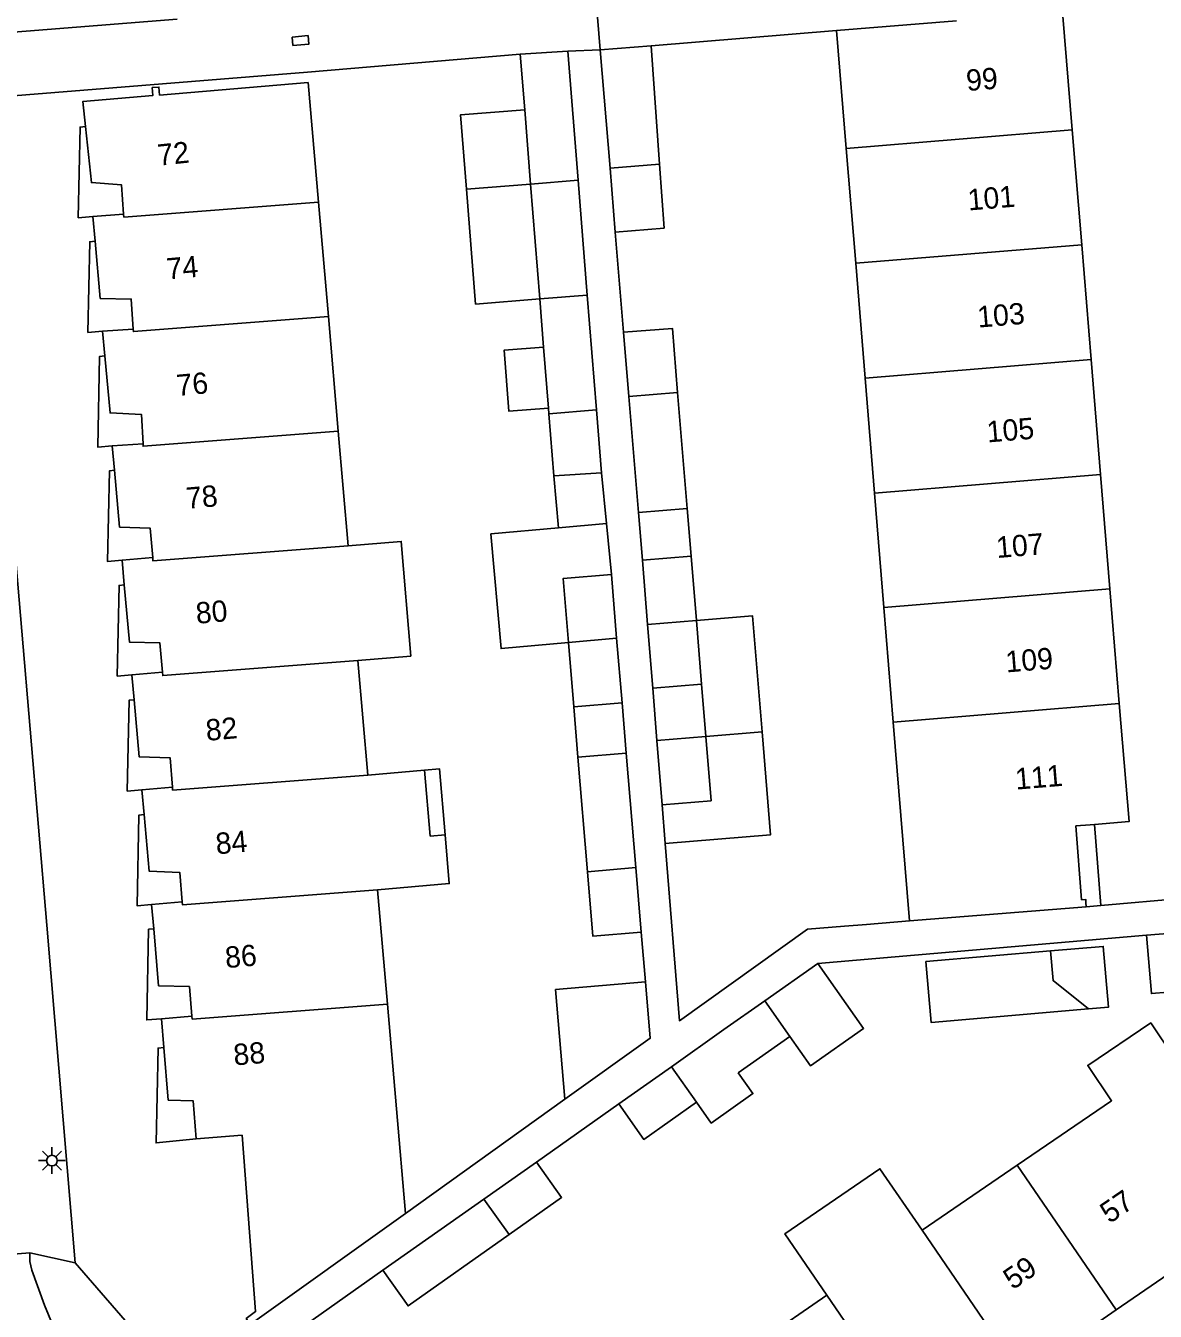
# Model space of a CAD drawing. Extents: x 125000 to 129004, y 397500 to 399008.
# Drawn here: x 127334.5 to 127387.5, y 398697.1 to 398757.4 of the extents above; entities that cross this region are included whole.
import ezdxf

# ---------------------------------------------------------------- set-up
doc = ezdxf.new("R2010")
doc.units = 0
for name, color, linetype in [('gg-afsc-erfafscheiding', 7, 'Continuous'), ('gg-afsc-muur', 7, 'Continuous'), ('gg-anno-huisnummerreeks BGT', 7, 'Continuous'), ('gg-bbg-bijgebouw', 7, 'Continuous'), ('gg-bbg-gedigitaliseerde bebouwing', 7, 'Continuous'), ('gg-bbg-gedigitaliseerde bijgebouw', 7, 'Continuous'), ('gg-bbg-hoofdgebouw', 7, 'Continuous'), ('gg-bbg-luifel en loopbrug', 7, 'Continuous'), ('gg-bbg-tussenscheiding', 7, 'Continuous'), ('gg-knt-verharding', 7, 'Continuous'), ('gt-grn-weggrens', 7, 'Continuous'), ('gt-symb-kolk center center', 7, 'Continuous'), ('gt-symb-lichtmast', 7, 'Continuous')]:
    doc.layers.add(name, color=color, linetype=linetype)

# ---------------------------------------------------------------- blocks, each defined once
blk = doc.blocks.new('gt0-KOLKCC')
at = {"layer": 'gt-symb-kolk center center'}
blk.add_lwpolyline([(-0.375, 0.2), (0.375, 0.2), (0.375, -0.2), (-0.375, -0.2)], close=True, dxfattribs=at)
blk = doc.blocks.new('gt0-LMAST')
at = {"layer": 'gt-symb-lichtmast'}
for p, q in [((-0.005, 0.246), (-0.005, 0.621)), ((-0.182, 0.173), (-0.447, 0.438)), ((0.172, 0.173), (0.437, 0.438)), ((-0.255, -0.004), (-0.63, -0.004)), ((-0.182, -0.181), (-0.447, -0.446)), ((-0.005, -0.254), (-0.005, -0.629)), ((0.437, -0.446), (0.172, -0.181)), ((0.245, -0.004), (0.62, -0.004))]:
    blk.add_line(p, q, dxfattribs=at)
blk.add_circle((-0.005, -0.004), 0.25, dxfattribs=at)

msp = doc.modelspace()

# ---------------------------------------------------------------- linework, layer by layer
at = {"layer": 'gg-afsc-erfafscheiding'}
for p, q in [((127347.703, 398755.248), (127357.695, 398756.092)), ((127362.157, 398747.728), (127362.547, 398743.029)), ((127363.575, 398712.534), (127363.376, 398714.875)), ((127371.659, 398713.401), (127387.093, 398714.724)), ((127352.303, 398701.669), (127359.794, 398707.027)), ((127358.457, 398704.078), (127362.32, 398706.808))]:
    msp.add_line(p, q, dxfattribs=at)
msp.add_lwpolyline([(127364.5, 398719.03), (127365.168, 398710.708), (127371.186, 398715.013)], dxfattribs=at)
at = {"layer": 'gg-afsc-muur'}
for p, q in [((127372.546, 398757.192), (127363.841, 398756.484)), ((127375.97, 398715.398), (127373.947, 398715.235)), ((127372.92, 398715.152), (127371.186, 398715.013)), ((127351.247, 398698.998), (127342.479, 398692.82))]:
    msp.add_line(p, q, dxfattribs=at)
at = {"layer": 'gg-bbg-bijgebouw'}
for p, q in [((127357.695, 398756.092), (127359.922, 398756.234)), ((127359.922, 398756.234), (127360.405, 398750.175)), ((127361.447, 398756.297), (127363.841, 398756.484)), ((127361.908, 398750.735), (127361.447, 398756.297)), ((127364.235, 398750.93), (127363.841, 398756.484)), ((127357.904, 398753.476), (127357.695, 398756.092)), ((127358.182, 398749.987), (127357.904, 398753.476)), ((127364.448, 398747.917), (127364.235, 398750.93)), ((127361.908, 398750.735), (127362.157, 398747.728)), ((127358.612, 398744.595), (127358.182, 398749.987)), ((127360.405, 398750.175), (127360.836, 398744.781)), ((127364.448, 398747.917), (127362.157, 398747.728)), ((127360.836, 398744.781), (127361.266, 398739.387)), ((127358.792, 398742.339), (127358.612, 398744.595)), ((127362.792, 398740.019), (127362.547, 398743.029)), ((127363.243, 398734.576), (127362.792, 398740.019)), ((127365.081, 398740.205), (127365.528, 398734.763)), ((127359.042, 398739.203), (127359.021, 398739.471)), ((127361.266, 398739.387), (127361.501, 398736.437)), ((127359.274, 398736.295), (127359.042, 398739.203)), ((127361.501, 398736.437), (127359.274, 398736.295)), ((127365.528, 398734.763), (127363.243, 398734.576)), ((127363.433, 398732.335), (127365.712, 398732.526)), ((127363.675, 398729.315), (127363.433, 398732.335)), ((127365.712, 398732.526), (127365.96, 398729.506)), ((127364.354, 398720.854), (127364.113, 398723.863)), ((127371.659, 398713.401), (127369.171, 398711.646)), ((127367.258, 398710.293), (127369.171, 398711.646)), ((127367.258, 398710.293), (127364.791, 398708.552)), ((127367.928, 398708.27), (127370.345, 398709.977)), ((127364.791, 398708.552), (127362.32, 398706.808)), ((127358.457, 398704.078), (127355.988, 398702.338))]:
    msp.add_line(p, q, dxfattribs=at)
for points in [[(127362.547, 398743.029), (127364.834, 398743.215), (127365.081, 398740.205)], [(127366.408, 398724.051), (127366.655, 398721.041), (127364.354, 398720.854)], [(127362.32, 398706.808), (127363.495, 398705.14), (127365.967, 398706.886)], [(127357.166, 398700.671), (127359.633, 398702.413), (127358.457, 398704.078)]]:
    msp.add_lwpolyline(points, dxfattribs=at)
at = {"layer": 'gg-bbg-gedigitaliseerde bebouwing'}
for p, q in [((127347.745, 398754.75), (127348.226, 398749.145)), ((127348.226, 398749.145), (127348.688, 398743.764)), ((127348.688, 398743.764), (127349.15, 398738.384)), ((127349.15, 398738.384), (127349.612, 398733.004)), ((127350.074, 398727.624), (127350.533, 398722.243)), ((127353.204, 398722.47), (127350.533, 398722.243)), ((127350.991, 398716.863), (127351.459, 398711.493)), ((127351.459, 398711.493), (127352.303, 398701.669))]:
    msp.add_line(p, q, dxfattribs=at)
for points in [[(127350.074, 398727.624), (127352.556, 398727.829), (127352.111, 398733.21), (127349.612, 398733.004)], [(127354.165, 398719.442), (127353.467, 398719.382), (127353.204, 398722.47)], [(127350.991, 398716.863), (127354.36, 398717.15), (127354.165, 398719.442)], [(127372.09, 398697.82), (127370.115, 398700.71), (127374.581, 398703.762), (127376.556, 398700.872)]]:
    msp.add_lwpolyline(points, dxfattribs=at)
at = {"layer": 'gg-bbg-gedigitaliseerde bijgebouw'}
for p, q in [((127362.219, 398728.677), (127361.97, 398731.658)), ((127363.675, 398729.315), (127363.915, 398726.325)), ((127365.96, 398729.506), (127366.206, 398726.513)), ((127362.473, 398725.641), (127362.219, 398728.677)), ((127359.951, 398728.462), (127360.202, 398725.452)), ((127363.915, 398726.325), (127366.206, 398726.513)), ((127360.202, 398725.452), (127362.473, 398725.641)), ((127364.113, 398723.863), (127366.408, 398724.051)), ((127360.39, 398723.082), (127362.669, 398723.276)), ((127360.849, 398717.694), (127360.39, 398723.082)), ((127363.119, 398717.909), (127362.669, 398723.276)), ((127363.376, 398714.875), (127363.119, 398717.909)), ((127351.247, 398698.998), (127355.988, 398702.338))]:
    msp.add_line(p, q, dxfattribs=at)
for points in [[(127358.792, 398742.339), (127356.932, 398742.19), (127357.161, 398739.323), (127359.021, 398739.471)], [(127361.97, 398731.658), (127359.701, 398731.467), (127359.951, 398728.462)], [(127360.849, 398717.694), (127361.1, 398714.685), (127363.376, 398714.875)], [(127384.37, 398711.267), (127385.304, 398711.347), (127385.06, 398714.199), (127382.59, 398713.987)], [(127382.59, 398713.987), (127382.709, 398712.593), (127384.37, 398711.267)], [(127371.659, 398713.401), (127373.812, 398710.351), (127371.322, 398708.593), (127370.345, 398709.977)], [(127365.967, 398706.886), (127366.659, 398705.906), (127368.62, 398707.29), (127367.928, 398708.27)], [(127357.166, 398700.671), (127352.427, 398697.326), (127351.247, 398698.998)]]:
    msp.add_lwpolyline(points, dxfattribs=at)
at = {"layer": 'gg-bbg-hoofdgebouw'}
for p, q in [((127383.609, 398752.531), (127383.155, 398758.063)), ((127372.546, 398757.192), (127378.172, 398757.654)), ((127372.999, 398751.661), (127372.546, 398757.192)), ((127384.051, 398747.139), (127383.609, 398752.531)), ((127373.441, 398746.269), (127372.999, 398751.661)), ((127337.627, 398748.464), (127339.076, 398748.571)), ((127337.733, 398747.309), (127337.627, 398748.464)), ((127384.493, 398741.747), (127384.051, 398747.139)), ((127373.883, 398740.877), (127373.441, 398746.269)), ((127338.087, 398743.083), (127339.529, 398743.184)), ((127338.192, 398741.926), (127338.087, 398743.083)), ((127384.935, 398736.355), (127384.493, 398741.747)), ((127374.324, 398735.485), (127373.883, 398740.877)), ((127338.544, 398737.7), (127339.984, 398737.794)), ((127338.647, 398736.55), (127338.544, 398737.7)), ((127385.376, 398730.981), (127384.935, 398736.355)), ((127374.764, 398730.113), (127374.324, 398735.485)), ((127339.005, 398732.325), (127340.439, 398732.452)), ((127339.107, 398731.172), (127339.005, 398732.325)), ((127385.817, 398725.6), (127385.376, 398730.981)), ((127375.205, 398724.731), (127374.764, 398730.113)), ((127339.462, 398726.946), (127340.896, 398727.073)), ((127339.565, 398725.778), (127339.462, 398726.946)), ((127375.658, 398719.205), (127375.205, 398724.731)), ((127339.929, 398721.553), (127341.363, 398721.681)), ((127340.033, 398720.393), (127339.929, 398721.553)), ((127383.77, 398719.857), (127384.448, 398719.911)), ((127384.448, 398719.911), (127384.647, 398719.927)), ((127375.658, 398719.205), (127375.97, 398715.398)), ((127340.39, 398716.168), (127341.825, 398716.289)), ((127340.486, 398715.03), (127340.39, 398716.168)), ((127375.97, 398715.398), (127384.265, 398716.065)), ((127384.249, 398716.264), (127384.265, 398716.065)), ((127387.093, 398714.724), (127389.843, 398714.956)), ((127340.849, 398710.805), (127342.284, 398710.927)), ((127340.963, 398709.458), (127340.849, 398710.805)), ((127344.636, 398705.332), (127342.484, 398705.159)), ((127381.023, 398703.926), (127376.556, 398700.872)), ((127345.011, 398696.453), (127352.303, 398701.669)), ((127372.09, 398697.82), (127367.64, 398694.778)), ((127385.675, 398697.14), (127381.211, 398694.086))]:
    msp.add_line(p, q, dxfattribs=at)
for points in [[(127337.284, 398752.691), (127337.161, 398753.866), (127340.441, 398754.14), (127340.416, 398754.515), (127340.732, 398754.541), (127340.763, 398754.167), (127347.745, 398754.75)], [(127339.076, 398748.571), (127338.974, 398749.957), (127337.559, 398750.057), (127337.284, 398752.691)], [(127339.529, 398743.184), (127339.43, 398744.586), (127337.979, 398744.618), (127337.733, 398747.309)], [(127339.984, 398737.794), (127339.911, 398739.174), (127338.436, 398739.243), (127338.192, 398741.926)], [(127340.439, 398732.452), (127340.316, 398733.837), (127338.886, 398733.885), (127338.647, 398736.55)], [(127340.896, 398727.073), (127340.776, 398728.449), (127339.346, 398728.485), (127339.107, 398731.172)], [(127341.363, 398721.681), (127341.257, 398723.06), (127339.802, 398723.107), (127339.565, 398725.778)], [(127384.647, 398719.927), (127386.272, 398720.058), (127385.817, 398725.6)], [(127341.825, 398716.289), (127341.708, 398717.674), (127340.271, 398717.733), (127340.033, 398720.393)], [(127383.77, 398719.857), (127384.049, 398716.388), (127384.238, 398716.403), (127384.249, 398716.264)], [(127342.284, 398710.927), (127342.166, 398712.312), (127340.713, 398712.352), (127340.486, 398715.03)], [(127389.632, 398712.176), (127387.323, 398711.985), (127387.093, 398714.724)], [(127389.517, 398707.3), (127387.294, 398710.61), (127384.337, 398708.612), (127385.456, 398706.956), (127381.023, 398703.926)], [(127342.484, 398705.159), (127342.341, 398706.943), (127341.173, 398706.989), (127340.963, 398709.458)], [(127344.636, 398705.332), (127345.271, 398697.059), (127344.831, 398696.726), (127345.011, 398696.453)], [(127390.682, 398705.091), (127388.201, 398703.391), (127390.307, 398700.309), (127385.675, 398697.14)]]:
    msp.add_lwpolyline(points, dxfattribs=at)
at = {"layer": 'gg-bbg-luifel en loopbrug'}
for p, q in [((127358.182, 398749.987), (127355.165, 398749.746)), ((127361.501, 398736.437), (127361.736, 398734.048)), ((127359.274, 398736.295), (127359.49, 398733.849)), ((127363.243, 398734.576), (127363.433, 398732.335)), ((127365.528, 398734.763), (127365.712, 398732.526)), ((127361.736, 398734.048), (127359.49, 398733.849)), ((127361.736, 398734.048), (127361.97, 398731.658)), ((127363.915, 398726.325), (127364.113, 398723.863)), ((127366.206, 398726.513), (127366.408, 398724.051)), ((127360.202, 398725.452), (127360.39, 398723.082)), ((127362.473, 398725.641), (127362.669, 398723.276)), ((127366.408, 398724.051), (127369.043, 398724.268)), ((127364.354, 398720.854), (127364.5, 398719.03))]:
    msp.add_line(p, q, dxfattribs=at)
for points in [[(127355.165, 398749.746), (127354.887, 398753.235), (127357.904, 398753.476)], [(127337.627, 398748.464), (127336.941, 398748.405), (127337.027, 398752.664), (127337.284, 398752.691)], [(127355.165, 398749.746), (127355.596, 398744.354), (127358.612, 398744.595)], [(127338.087, 398743.083), (127337.401, 398743.024), (127337.487, 398747.283), (127337.733, 398747.309)], [(127338.544, 398737.7), (127337.858, 398737.641), (127337.944, 398741.9), (127338.192, 398741.926)], [(127339.005, 398732.325), (127338.319, 398732.266), (127338.405, 398736.525), (127338.647, 398736.55)], [(127359.49, 398733.849), (127356.316, 398733.568), (127356.792, 398728.183), (127359.951, 398728.462)], [(127339.462, 398726.946), (127338.776, 398726.887), (127338.862, 398731.146), (127339.107, 398731.172)], [(127365.96, 398729.506), (127368.594, 398729.723), (127369.043, 398724.268)], [(127339.929, 398721.553), (127339.243, 398721.494), (127339.329, 398725.753), (127339.565, 398725.778)], [(127369.043, 398724.268), (127369.441, 398719.437), (127364.5, 398719.03)], [(127353.204, 398722.47), (127353.903, 398722.529), (127354.165, 398719.442)], [(127340.39, 398716.168), (127339.704, 398716.109), (127339.79, 398720.368), (127340.033, 398720.393)], [(127340.849, 398710.805), (127340.163, 398710.746), (127340.249, 398715.005), (127340.486, 398715.03)], [(127382.59, 398713.987), (127376.739, 398713.485), (127376.983, 398710.634), (127384.37, 398711.267)], [(127363.575, 398712.534), (127359.352, 398712.171), (127359.794, 398707.027)], [(127359.794, 398707.027), (127363.799, 398709.892), (127363.575, 398712.534)], [(127342.484, 398705.159), (127340.6, 398704.976), (127340.69, 398709.43), (127340.963, 398709.458)]]:
    msp.add_lwpolyline(points, dxfattribs=at)
at = {"layer": 'gg-bbg-tussenscheiding'}
for p, q in [((127372.999, 398751.661), (127383.609, 398752.531)), ((127364.235, 398750.93), (127361.908, 398750.735)), ((127360.405, 398750.175), (127358.182, 398749.987)), ((127373.441, 398746.269), (127384.051, 398747.139)), ((127360.836, 398744.781), (127358.612, 398744.595)), ((127359.021, 398739.471), (127358.792, 398742.339)), ((127373.883, 398740.877), (127384.493, 398741.747)), ((127365.081, 398740.205), (127362.792, 398740.019)), ((127361.266, 398739.387), (127359.042, 398739.203)), ((127374.324, 398735.485), (127384.935, 398736.355)), ((127374.764, 398730.113), (127385.376, 398730.981)), ((127365.96, 398729.506), (127363.675, 398729.315)), ((127359.951, 398728.462), (127362.219, 398728.677)), ((127375.205, 398724.731), (127385.817, 398725.6)), ((127363.119, 398717.909), (127360.849, 398717.694)), ((127369.171, 398711.646), (127370.345, 398709.977)), ((127365.967, 398706.886), (127364.791, 398708.552)), ((127381.023, 398703.926), (127385.675, 398697.14)), ((127357.166, 398700.671), (127355.988, 398702.338)), ((127381.211, 398694.086), (127376.556, 398700.872)), ((127372.09, 398697.82), (127376.746, 398691.032))]:
    msp.add_line(p, q, dxfattribs=at)
for points in [[(127339.076, 398748.571), (127339.086, 398748.441), (127348.226, 398749.145)], [(127339.529, 398743.184), (127339.538, 398743.06), (127348.688, 398743.764)], [(127339.984, 398737.794), (127339.99, 398737.679), (127349.15, 398738.384)], [(127340.439, 398732.452), (127340.453, 398732.299), (127349.612, 398733.004)], [(127340.896, 398727.073), (127340.91, 398726.918), (127350.074, 398727.624)], [(127341.363, 398721.681), (127341.374, 398721.538), (127350.533, 398722.243)], [(127341.825, 398716.289), (127341.836, 398716.159), (127350.991, 398716.863)], [(127342.284, 398710.927), (127342.296, 398710.788), (127351.459, 398711.493)]]:
    msp.add_lwpolyline(points, dxfattribs=at)
at = {"layer": 'gg-knt-verharding'}
for p, q in [((127331.498, 398756.922), (127341.587, 398757.724)), ((127332.161, 398753.993), (127347.703, 398755.248)), ((127335.468, 398715.191), (127332.161, 398753.993)), ((127384.647, 398719.927), (127384.953, 398716.12)), ((127391.557, 398716.702), (127384.953, 398716.12)), ((127384.953, 398716.12), (127384.265, 398716.065)), ((127336.795, 398699.34), (127335.468, 398715.191)), ((127373.947, 398715.235), (127372.92, 398715.152)), ((127334.669, 398699.812), (127332.864, 398699.677)), ((127341.501, 398693.942), (127336.795, 398699.34))]:
    msp.add_line(p, q, dxfattribs=at)
msp.add_lwpolyline([(127357.824, 398671.976), (127341.089, 398688.38), (127339.614, 398690), (127338.259, 398691.722), (127337.293, 398693.179), (127336.463, 398694.718), (127335.365, 398697.351), (127334.761, 398699.005), (127334.669, 398699.403), (127334.669, 398699.812)], dxfattribs=at)
at = {"layer": 'gt-grn-weggrens'}
for p, q in [((127361.207, 398759.234), (127361.447, 398756.297)), ((127361.447, 398756.297), (127359.922, 398756.234)), ((127336.795, 398699.34), (127334.669, 398699.812))]:
    msp.add_line(p, q, dxfattribs=at)

# ---------------------------------------------------------------- block references
at = {"layer": 'gt-symb-kolk center center', "rotation": 4.92849610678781}
msp.add_blockref('gt0-KOLKCC', (127347.379, 398756.726), dxfattribs=at)
at = {"layer": 'gt-symb-lichtmast'}
msp.add_blockref('gt0-LMAST', (127335.715, 398704.147), dxfattribs=at)

# ---------------------------------------------------------------- texts
at = {"layer": 'gg-anno-huisnummerreeks BGT'}
for s, rotation, p in [('99', 4.7, (127378.667, 398754.353)), ('72', 6, (127340.717, 398750.846)), ('101', 4.7, (127378.737, 398748.746)), ('74', 5.2, (127341.134, 398745.504)), ('103', 4.7, (127379.188, 398743.248)), ('76', 5.2, (127341.6, 398740.037)), ('105', 4.7, (127379.63, 398737.856)), ('78', 5.1, (127342.046, 398734.739)), ('107', 4.7, (127380.075, 398732.431)), ('80', 5, (127342.505, 398729.342)), ('109', 4.7, (127380.515, 398727.059)), ('82', 5, (127342.972, 398723.848)), ('111', 4.7, (127380.967, 398721.558)), ('84', 5.1, (127343.437, 398718.521)), ('86', 4.8, (127343.878, 398713.18)), ('88', 4.8, (127344.27, 398708.609)), ('57', 34.4, (127385.356, 398701.161)), ('59', 34.4, (127380.812, 398698.052))]:
    msp.add_text(s, height=1, rotation=rotation, dxfattribs=at).set_placement(p)

doc.saveas('drawing.dxf')
